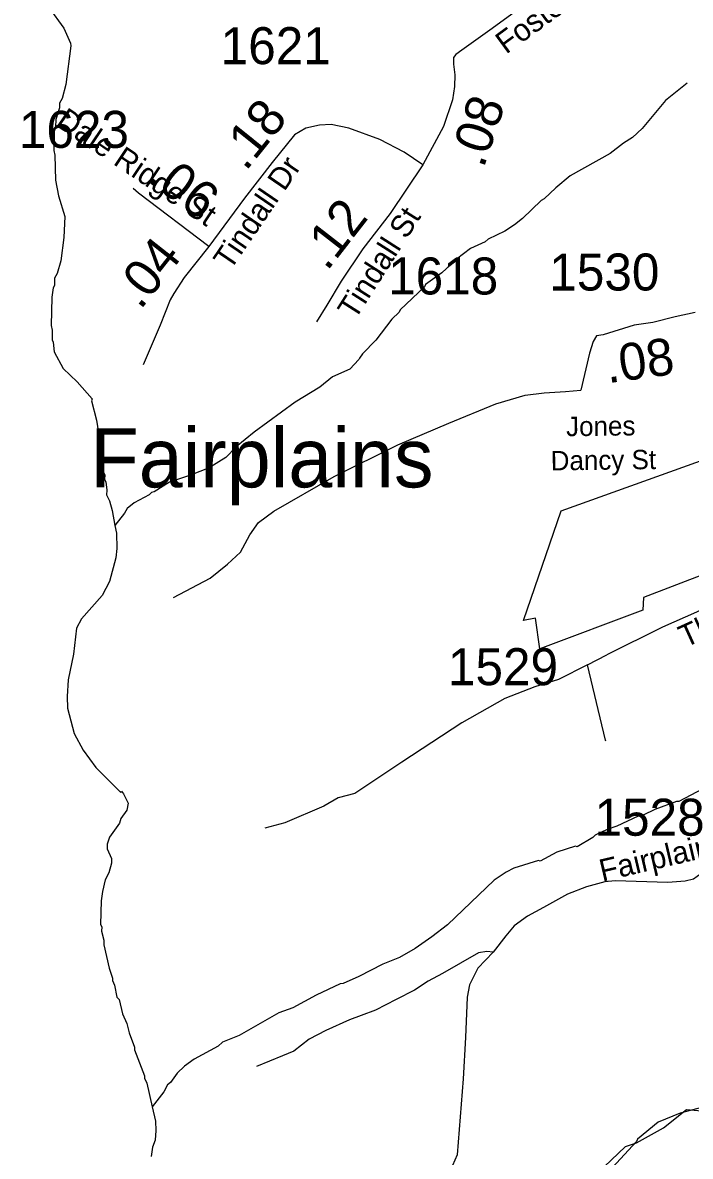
# Model space of a CAD drawing. Extents: x 1248224 to 1454986, y 825081 to 985870.
# Drawn here: x 1361989 to 1364245, y 894732 to 898562 of the extents above; entities that cross this region are included whole.
import ezdxf

# ---------------------------------------------------------------- set-up
doc = ezdxf.new("R2010")
doc.units = 0
for name, color, linetype in [('Exist Boundary Political City Limit New', 7, 'Continuous'), ('Exist Civil Demographics Community Label', 7, 'Continuous'), ('Exist Hydrographic Misc Water Feature', 7, 'Continuous'), ('Exist Road Non-System Type 51', 7, 'Continuous'), ('Exist Road Secondary Mileage Hundredths English Label', 7, 'Continuous'), ('Exist Road Secondary Type 51 Attributed', 7, 'Continuous'), ('Exist Road Secondary Type 51 Label', 7, 'Continuous'), ('Exist Road Secondary Type 51 Number Label', 7, 'Continuous'), ('Map Preparation Boundary City Limit Buffer Line', 7, 'Continuous')]:
    doc.layers.add(name, color=color, linetype=linetype)

msp = doc.modelspace()

# ---------------------------------------------------------------- linework, layer by layer
at = {"layer": 'Exist Boundary Political City Limit New'}
for points in [[(1364295.2, 896700.9), (1364086.1, 896620.7), (1364084.1, 896577.7), (1363736.2, 896446.6), (1363721.6, 896550.3), (1363681.5, 896542.4), (1363808.7, 896913.4), (1364749.6, 897251.6)], [(1363929.9, 894673.9), (1364025.6, 894765.1), (1364062.4, 894778.2), (1364154.2, 894828.6), (1364231.5, 894891.1), (1364296, 894884.5)]]:
    msp.add_lwpolyline(points, dxfattribs=at)
at = {"layer": 'Exist Hydrographic Misc Water Feature'}
for points in [[(1362026.8, 898684.5), (1362128.3, 898543.8), (1362150.5, 898493.7), (1362151.9, 898484.7), (1362135.5, 898354), (1362122.3, 898306.3), (1362114, 898290.5), (1362113.6, 898274.5), (1362100.8, 898234.9), (1362100.3, 898210.9), (1362095.9, 898195), (1362094.5, 898131), (1362098.1, 898114.9), (1362100.3, 898030.8), (1362110.4, 897977.1), (1362131.1, 897907.4), (1362128, 897836.2), (1362118.2, 897758.4), (1362105.2, 897714.7), (1362096.9, 897699), (1362096.4, 897675), (1362092.2, 897667.1), (1362087.5, 897635.2), (1362085.3, 897539.2), (1362089, 897523.1), (1362088.3, 897491.1), (1362092.1, 897483), (1362095.4, 897450.9), (1362126.1, 897394.2), (1362173.2, 897349.1), (1362223.8, 897292), (1362222.1, 897285.1), (1362238.3, 897219.6), (1362248.9, 897155.5), (1362246.7, 897147.5), (1362255.8, 897107.3), (1362258.9, 897067.2), (1362262.7, 897059.1), (1362262.4, 897043.1), (1362266.2, 897035), (1362265.9, 897019), (1362269.7, 897011), (1362273.1, 896982.9), (1362272.6, 896966.9), (1362282.3, 896946.7), (1362291.5, 896914.4), (1362300, 896863.3)], [(1364233.7, 898358.1), (1364160.3, 898299.8), (1364082.2, 898205.5), (1364049.5, 898174.3), (1364019.2, 898155), (1363974.4, 898120), (1363838.7, 898044.8), (1363789.8, 898004.2), (1363751, 897967.1), (1363740.8, 897961.3), (1363677.5, 897900.8), (1363651, 897879.4), (1363618.5, 897858.2), (1363561.9, 897831.4), (1363551.8, 897821.7), (1363501.5, 897799.1), (1363454.5, 897763.9), (1363405.3, 897717), (1363350.5, 897678.2), (1363346.4, 897670.3), (1363264.6, 897592.2), (1363260.5, 897584.3), (1363235.9, 897560.9), (1363182.4, 897490.1), (1363137.3, 897443.2), (1363127, 897429.4), (1363125, 897424), (1363094.2, 897392.1), (1363035.5, 897365.7), (1362992.8, 897330.5), (1362909.6, 897280.3), (1362771.4, 897179.5), (1362710.3, 897128.9), (1362675.5, 897093.6), (1362618.8, 897059), (1362556, 897033.7), (1362485.7, 897010), (1362432.9, 896977.3), (1362424.9, 896975.4), (1362416.7, 896967.6), (1362366.1, 896940.8), (1362341.6, 896921.3), (1362333.3, 896905.5), (1362300, 896863.3)], [(1362300, 896863.3), (1362305.9, 896838.1), (1362306.7, 896786.2), (1362304, 896754.2), (1362282.2, 896674.7), (1362257.2, 896627.2), (1362187.4, 896548.8), (1362170.7, 896517.2), (1362160.8, 896429.5), (1362142.8, 896341.8), (1362139.6, 896285.9), (1362140.7, 896246), (1362162.8, 896161.4), (1362193.6, 896104.7), (1362236.2, 896045.7), (1362320.4, 895961.8), (1362322.5, 895965.8), (1362330.3, 895957.5), (1362345.5, 895925.3), (1362341, 895901.4), (1362320.4, 895873.8), (1362316.1, 895857.9), (1362283, 895810.6), (1362274.5, 895786.8), (1362274.2, 895770.8), (1362289.5, 895738.6), (1362289, 895722.6), (1362280.3, 895690.7), (1362267.8, 895667), (1362259, 895627.2), (1362254.3, 895595.3), (1362252.4, 895515.4), (1362256.3, 895507.3), (1362256, 895493.3), (1362263.3, 895463.1), (1362263, 895447.1), (1362281.3, 895368.6), (1362292.4, 895334.4), (1362292.3, 895326.4), (1362299.9, 895310.3), (1362307.1, 895270.1), (1362314.9, 895261.9), (1362325.9, 895213.6), (1362341.1, 895181.3), (1362348.4, 895149.1), (1362367.3, 895100.7), (1362367.2, 895092.7), (1362401.1, 895004), (1362401, 894996), (1362408.6, 894979.8), (1362426.4, 894900.1)], [(1364306, 895983.8), (1364205.8, 895930.7), (1364197.8, 895930.9), (1364125.2, 895904.5), (1364084.8, 895885.5), (1364068.7, 895881.8), (1363996, 895847.5), (1363963.7, 895836.3), (1363923.3, 895817.2), (1363915.1, 895809.3), (1363862.4, 895778.5), (1363856.5, 895780.4), (1363794, 895760.1), (1363737.3, 895729.4), (1363731.4, 895731.3), (1363648.7, 895705.4), (1363622.5, 895692), (1363581.9, 895664.9), (1363424.5, 895514.5), (1363371.6, 895473.7), (1363314.8, 895435.1), (1363262.1, 895404.2), (1363205.6, 895381.6), (1363124.6, 895339.4), (1363072.1, 895316.7), (1363062.1, 895314.8), (1362981.2, 895276.7), (1362902.3, 895234.5), (1362854, 895217.6), (1362720.2, 895140.6), (1362663.7, 895118), (1362649.4, 895104.2), (1362568.4, 895060.1), (1362535.9, 895036.9), (1362511.3, 895013.4), (1362488.7, 894981.9), (1362478.5, 894974.2), (1362466, 894950.4), (1362426.4, 894900.1)], [(1365103.5, 895370.2), (1365064.7, 895339), (1364999.9, 895300.6), (1364870.5, 895239.5), (1364862.6, 895239.7), (1364828.3, 895228.5), (1364822.2, 895220.6), (1364761.9, 895209.9), (1364754.8, 895211.7), (1364689.6, 895195.7), (1364686, 895190.1), (1364621.2, 895150.8), (1364577.4, 895102.2), (1364507.4, 895007.7), (1364460.3, 894962.8), (1364411.6, 894930), (1364371.2, 894914.9), (1364270, 894894.1), (1364210.5, 894878.6), (1364135.8, 894848.3), (1364066.5, 894789.9), (1364062.3, 894782), (1363968.1, 894680.1)], [(1362426.4, 894900.1), (1362437.8, 894851.1), (1362439, 894819.1), (1362436.4, 894787.1), (1362427.9, 894763.3), (1362423.1, 894731.4)]]:
    msp.add_lwpolyline(points, dxfattribs=at)
at = {"layer": 'Exist Road Non-System Type 51'}
for p, q in [((1363904.3, 897446), (1363874.9, 897320.5)), ((1363621.3, 895477.2), (1363579.1, 895422))]:
    msp.add_line(p, q, dxfattribs=at)
for points in [[(1362487.1, 897626.5), (1362454.1, 897540.4), (1362396.4, 897406.8)], [(1362498.7, 896620.3), (1362622.3, 896685.3), (1362680.9, 896733.5), (1362724.9, 896773.3), (1362756.4, 896832), (1362785.7, 896873.9), (1362838, 896911.7), (1363041.2, 897029.1), (1363257, 897136), (1363428.7, 897209.4), (1363587.9, 897274.4), (1363686.3, 897303.7), (1363751.3, 897312.1), (1363822.5, 897316.3), (1363874.9, 897320.5)], [(1363897, 896392.7), (1363963.1, 896426.5)], [(1363897, 896392.7), (1363799.3, 896343.9), (1363719.2, 896318.5), (1363617.6, 896279.4), (1363473.1, 896197.2), (1363269.9, 896064.3), (1363111.7, 895958.7), (1363055, 895943.1), (1363006.2, 895915.7), (1362875.3, 895859), (1362806.9, 895841.4)], [(1363959, 896135.2), (1363958.3, 896138.8), (1363897, 896392.7)], [(1363579.1, 895422), (1363557.1, 895424), (1363529.1, 895420), (1363407.1, 895350), (1363359.1, 895324), (1363313.1, 895293.9), (1363251.1, 895261.9), (1363181.1, 895225.9), (1363133.1, 895207.9), (1363093.1, 895193.9), (1363013.1, 895157.8), (1362957.1, 895127.8), (1362905.1, 895087.8), (1362867.1, 895071.8), (1362779.1, 895035.7)], [(1363579.1, 895422), (1363527.1, 895368), (1363499.1, 895312), (1363491.1, 895269.9), (1363485.1, 895133.8), (1363477.1, 894993.7), (1363457.1, 894737.5), (1363441.1, 894701.5), (1363409.1, 894671.4), (1363355.1, 894631.4), (1363315.1, 894615.4), (1363245.1, 894605.4), (1363171.1, 894593.4), (1363115.1, 894573.4), (1363071.1, 894539.3), (1363045.1, 894503.3), (1363025.1, 894461.3)]]:
    msp.add_lwpolyline(points, dxfattribs=at)
at = {"layer": 'Exist Road Secondary Type 51 Attributed'}
for points in [[(1364277.3, 899229.8), (1364238.4, 899208.1), (1364188.1, 899179), (1364144.5, 899148.6), (1364112.8, 899116.8), (1364081.1, 899078.5), (1364044.3, 899017), (1363966.4, 898883.4), (1363917.5, 898817.3), (1363876.5, 898768.3), (1363777.6, 898690.9), (1363575.4, 898542.7), (1363472.4, 898469.8)], [(1363472.4, 898469.8), (1363452.1, 898455.3), (1363444.1, 898444.7), (1363444.1, 898422.3), (1363449.4, 898386.5), (1363448.1, 898346.9), (1363441.5, 898301.9), (1363411.1, 898212), (1363341.1, 898082.6)], [(1363341.1, 898082.6), (1363278.3, 898125.5), (1363196.3, 898167.8), (1363090.6, 898206.2), (1363031.2, 898218.1), (1362991.5, 898216.7), (1362945.3, 898206.2), (1362906.9, 898183.7), (1362831.6, 898089.8), (1362739.1, 897969.4), (1362617.5, 897806.7)], [(1363341.1, 898082.6), (1363230.5, 897917.8), (1363138, 897798.7), (1363065.4, 897689.1), (1363016.6, 897607.7), (1362982.3, 897552.1)], [(1362617.5, 897806.7), (1362381, 897986.6), (1362362.9, 898002.2)], [(1362617.5, 897806.7), (1362534.5, 897701.5), (1362499.3, 897647.9), (1362487.1, 897626.5)], [(1364261.4, 897583.3), (1364193.1, 897568.5), (1364118.1, 897549.5), (1364054.7, 897540.6), (1363950.5, 897507.5), (1363927.7, 897505), (1363916.6, 897484.8), (1363904.3, 897446)], [(1364984.7, 896907.5), (1364705.1, 896775), (1364265.3, 896570.7), (1364151, 896519.8), (1363963.1, 896426.5)], [(1364822.8, 896198.4), (1364625.6, 895886.3), (1364572.3, 895831.7), (1364544.4, 895810.1), (1364465.7, 895772), (1364329.8, 895709.7), (1364280.6, 895686.3), (1364255.3, 895668.5), (1364227.3, 895662.2), (1364168.9, 895657.1), (1363991.1, 895663.4), (1363955.6, 895659.6), (1363893.4, 895643.1), (1363829.9, 895617.7), (1363749.1, 895573.4), (1363694.5, 895544.2), (1363650, 895511.1), (1363621.3, 895477.2)]]:
    msp.add_lwpolyline(points, dxfattribs=at)
at = {"layer": 'Map Preparation Boundary City Limit Buffer Line'}
for points in [[(1364295.2, 896700.9), (1364086.1, 896620.7), (1364084.1, 896577.7), (1363736.2, 896446.6), (1363721.6, 896550.3), (1363681.5, 896542.4), (1363808.7, 896913.4), (1364749.6, 897251.6)], [(1363929.9, 894673.9), (1364025.6, 894765.1), (1364062.4, 894778.2), (1364154.2, 894828.6), (1364231.5, 894891.1), (1364296, 894884.5)]]:
    msp.add_lwpolyline(points, dxfattribs=at)

# ---------------------------------------------------------------- texts
at = {"layer": 'Exist Civil Demographics Community Label'}
msp.add_text('Fairplains', height=200, dxfattribs=at).set_placement((1362217.7, 896992.5))
at = {"layer": 'Exist Road Secondary Mileage Hundredths English Label'}
for s, rotation, p in [('.08', 71.3273, (1363546.3, 898068)), ('.18', 51.2656, (1362742.9, 898057.9)), ('.06', 322.7498, (1362404.3, 898031.1)), ('.12', 52.1485, (1363017.4, 897720.4)), ('.04', 51.7457, (1362386.9, 897589.5)), ('.08', 7.9752, (1363966, 897344))]:
    msp.add_text(s, height=125, rotation=rotation, dxfattribs=at).set_placement(p)
at = {"layer": 'Exist Road Secondary Type 51 Label'}
for s, height, rotation, p in [('Foster Rd', 75, 36.2754, (1363622.1, 898454.2)), ('Dale Ridge St', 75, 326.1537, (1362097.1, 898216.6)), ('Tindall Dr', 75, 55.6401, (1362690.6, 897722.9)), ('Tindall St', 75, 57.4643, (1363111.8, 897555.4)), ('Jones ', 65.62, 0.7623, (1363825.4, 897165.2)), ('Dancy St', 65.62, 0.7623, (1363773.3, 897049.6)), ('Thomas St', 75, 24.4096, (1364227.2, 896449.8)), ('Fairplains', 75, 13.1698, (1363947.2, 895660))]:
    msp.add_text(s, height=height, rotation=rotation, dxfattribs=at).set_placement(p)
at = {"layer": 'Exist Road Secondary Type 51 Number Label'}
for s, p in [('1621', (1362658.2, 898422.3)), ('1623', (1361976.4, 898139.5)), ('1530', (1363768.3, 897657.6)), ('1618', (1363223.8, 897644.2)), ('1529', (1363425.9, 896324.2)), ('1528', (1363921.2, 895815.6))]:
    msp.add_text(s, height=125, dxfattribs=at).set_placement(p)

doc.saveas('drawing.dxf')
